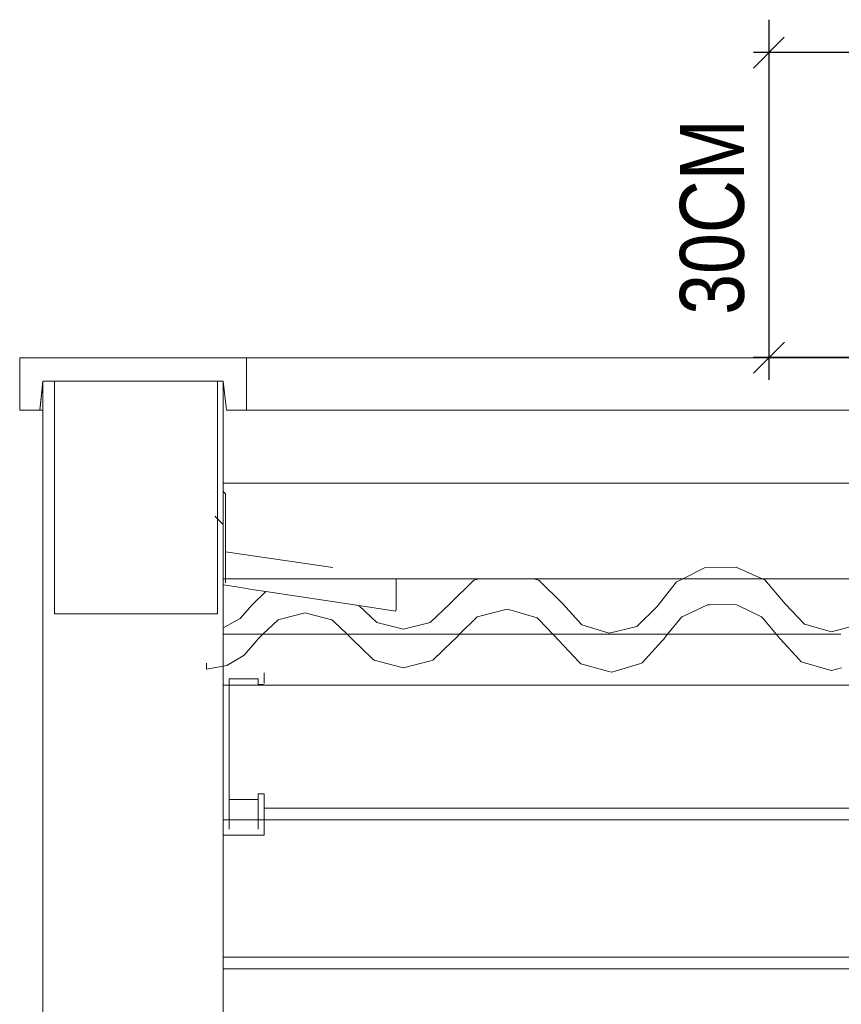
# Model space of a CAD drawing. Header units: millimetres. Extents: x -16331 to -10174, y -4135 to -3584.
# Tile 365 of 456: x -10249.51 to -10246.69, y -3954.39 to -3951.01. Entities that reach past the tile are written whole.
import ezdxf

# ---------------------------------------------------------------- set-up
doc = ezdxf.new("R2010")
doc.units = ezdxf.units.MM
doc.linetypes.add('DASHED', pattern=[1.905, 1.27, -0.635])
doc.layers.add('A-DETL-MBND', color=7, linetype='Continuous')
for name, color, linetype, lineweight in [('AUDIT_I_130826235919-2', 7, 'Continuous', 20), ('DI-Elementos externos em corte', 9, 'Continuous', 18), ('DI-Elementos externos em vista', 9, 'Continuous', 5), ('IFC-Cobertura-Contorno', 253, 'Continuous', 5), ('IFC-Elemento construtivo genérico-Contorno', 253, 'Continuous', 5), ('IFC-Parede padrão-Contorno', 44, 'Continuous', 5)]:
    doc.layers.add(name, color=color, linetype=linetype, lineweight=lineweight)
doc.styles.add('ArialNarrow', font='ARIALN.TTF')

msp = doc.modelspace()

# ---------------------------------------------------------------- linework, layer by layer
at = {"layer": 'A-DETL-MBND', "linetype": 'DASHED'}
msp.add_line((-10246.9384, -3951.0054), (-10246.9384, -3952.2433), dxfattribs=at)
at = {"layer": 'A-DETL-MBND', "linetype": 'Continuous'}
for p, q in [((-10246.9917, -3951.1717), (-10246.8855, -3951.0652)), ((-10246.4193, -3951.1184), (-10246.9917, -3951.1184)), ((-10246.8851, -3952.1132), (-10246.9917, -3952.2197)), ((-10246.4193, -3952.1665), (-10246.9917, -3952.1665))]:
    msp.add_line(p, q, dxfattribs=at)
at = {"layer": 'DI-Elementos externos em corte'}
for p, q in [((-10248.8098, -3952.1672), (-10249.5141, -3952.1672)), ((-10249.5141, -3952.1672), (-10249.5141, -3952.201)), ((-10248.7341, -3952.1672), (-10248.8098, -3952.1672)), ((-10248.7341, -3952.3297), (-10248.7341, -3952.1672)), ((-10249.5141, -3952.201), (-10249.5141, -3952.3472)), ((-10249.4427, -3952.3292), (-10249.4341, -3952.2472)), ((-10249.3942, -3952.2472), (-10249.4341, -3952.2472)), ((-10249.4341, -3952.2472), (-10249.4341, -3952.3472)), ((-10249.4341, -3952.2472), (-10249.3942, -3952.2472)), ((-10248.9253, -3952.2472), (-10249.3942, -3952.2472)), ((-10249.3942, -3952.2472), (-10248.8806, -3952.2472)), ((-10249.3197, -3952.2472), (-10249.3942, -3952.2472)), ((-10249.3942, -3952.2472), (-10249.3942, -3952.3472)), ((-10248.8342, -3952.2472), (-10249.3197, -3952.2472)), ((-10248.8721, -3952.2472), (-10248.9253, -3952.2472)), ((-10248.8806, -3952.2472), (-10248.8342, -3952.2472)), ((-10248.8342, -3952.2472), (-10248.8721, -3952.2472)), ((-10248.8141, -3952.2472), (-10248.8342, -3952.2472)), ((-10248.8342, -3952.2472), (-10248.8141, -3952.2472)), ((-10248.8342, -3952.3472), (-10248.8342, -3952.2472)), ((-10248.8141, -3952.3472), (-10248.8141, -3952.2472)), ((-10248.8141, -3952.2472), (-10248.8036, -3952.3472)), ((-10249.4446, -3952.3472), (-10249.4427, -3952.3292)), ((-10248.7341, -3952.3472), (-10248.7341, -3952.3297)), ((-10249.5141, -3952.3472), (-10249.4572, -3952.3472)), ((-10249.4572, -3952.3472), (-10249.4446, -3952.3472)), ((-10249.4341, -3952.3472), (-10249.4341, -3953.0472)), ((-10249.3942, -3952.3472), (-10249.3942, -3952.9407)), ((-10248.8342, -3952.3537), (-10248.8342, -3952.3472)), ((-10248.8342, -3952.6067), (-10248.8342, -3952.3537)), ((-10248.8141, -3952.5984), (-10248.8141, -3952.3472)), ((-10248.8036, -3952.3472), (-10248.7409, -3952.3472)), ((-10248.7409, -3952.3472), (-10248.7341, -3952.3472)), ((-10248.8342, -3952.7202), (-10248.8342, -3952.6067)), ((-10248.8141, -3952.6265), (-10248.8141, -3952.5984)), ((-10248.8141, -3952.7405), (-10248.8141, -3952.6265)), ((-10248.8424, -3952.7119), (-10248.8397, -3952.7146)), ((-10248.8397, -3952.7146), (-10248.8342, -3952.7202)), ((-10248.8342, -3952.7202), (-10248.8141, -3952.7405)), ((-10248.8342, -3953.0472), (-10248.8342, -3952.7202)), ((-10248.8141, -3952.9266), (-10248.8141, -3952.7405)), ((-10248.8141, -3952.7405), (-10248.8141, -3952.7608)), ((-10248.8061, -3952.8339), (-10248.8061, -3952.7371)), ((-10248.8141, -3952.7608), (-10248.8141, -3952.8327)), ((-10248.8141, -3952.8327), (-10248.8141, -3952.9266)), ((-10248.8061, -3952.9203), (-10248.8061, -3952.8339)), ((-10249.3942, -3952.9407), (-10249.3942, -3953.0472)), ((-10248.8141, -3952.948), (-10248.8141, -3952.9266)), ((-10248.8141, -3952.9266), (-10248.8141, -3952.948)), ((-10248.8141, -3953.0472), (-10248.8141, -3952.948)), ((-10248.8141, -3952.948), (-10248.7536, -3952.9572)), ((-10248.8061, -3952.9266), (-10248.8061, -3952.9203)), ((-10248.8061, -3952.9411), (-10248.8061, -3952.9266)), ((-10248.7536, -3952.9572), (-10248.7155, -3952.963)), ((-10248.7155, -3952.963), (-10248.6673, -3952.9703)), ((-10248.6673, -3952.9703), (-10248.3477, -3953.0188)), ((-10247.23, -3953.0542), (-10247.1494, -3953.0158)), ((-10247.1494, -3953.0158), (-10247.141, -3953.0157)), ((-10247.141, -3953.0157), (-10247.0519, -3953.0155)), ((-10247.0519, -3953.0155), (-10247.0443, -3953.019)), ((-10249.4341, -3953.0472), (-10249.4341, -3956.2868)), ((-10249.3942, -3953.0472), (-10248.9087, -3953.0472)), ((-10248.9087, -3953.0472), (-10248.8342, -3953.0472)), ((-10248.8141, -3953.0936), (-10248.8141, -3953.0472)), ((-10248.6175, -3953.0655), (-10248.533, -3953.0437)), ((-10248.533, -3953.0437), (-10248.525, -3953.0458)), ((-10248.525, -3953.0458), (-10248.4405, -3953.068)), ((-10248.3477, -3953.0188), (-10248.2208, -3953.038)), ((-10248.2208, -3953.038), (-10248.2196, -3953.03)), ((-10247.9326, -3953.0551), (-10247.8377, -3953.0306)), ((-10247.8377, -3953.0306), (-10247.8288, -3953.0332)), ((-10247.8288, -3953.0332), (-10247.7346, -3953.0606)), ((-10247.0443, -3953.019), (-10246.9634, -3953.057)), ((-10248.6781, -3953.1176), (-10248.6255, -3953.0676)), ((-10248.6255, -3953.0676), (-10248.6175, -3953.0655)), ((-10248.4405, -3953.068), (-10248.4345, -3953.0738)), ((-10248.4345, -3953.0738), (-10248.3887, -3953.1176)), ((-10248.0018, -3953.1176), (-10247.9416, -3953.0574)), ((-10247.9416, -3953.0574), (-10247.9326, -3953.0551)), ((-10247.7346, -3953.0606), (-10247.7282, -3953.0674)), ((-10247.7282, -3953.0674), (-10247.6811, -3953.1176)), ((-10247.2867, -3953.1176), (-10247.2376, -3953.0578)), ((-10247.2376, -3953.0578), (-10247.23, -3953.0542)), ((-10246.9634, -3953.057), (-10246.958, -3953.0635)), ((-10246.958, -3953.0635), (-10246.9131, -3953.1176)), ((-10248.8141, -3953.1176), (-10248.8141, -3953.0936)), ((-10248.8141, -3953.2265), (-10248.8141, -3953.1176)), ((-10248.689, -3953.1279), (-10248.6781, -3953.1176)), ((-10248.3887, -3953.1176), (-10248.3712, -3953.1344)), ((-10248.0112, -3953.127), (-10248.0018, -3953.1176)), ((-10247.6811, -3953.1176), (-10247.6608, -3953.1392)), ((-10247.2945, -3953.127), (-10247.2867, -3953.1176)), ((-10246.9131, -3953.1176), (-10246.9007, -3953.1325)), ((-10248.7408, -3953.1886), (-10248.6991, -3953.1385)), ((-10248.6991, -3953.1385), (-10248.6951, -3953.1337)), ((-10248.6951, -3953.1337), (-10248.689, -3953.1279)), ((-10248.3712, -3953.1344), (-10248.3021, -3953.2005)), ((-10248.0933, -3953.2065), (-10248.0245, -3953.1401)), ((-10248.0245, -3953.1401), (-10248.0178, -3953.1337)), ((-10248.0178, -3953.1337), (-10248.0112, -3953.127)), ((-10247.6608, -3953.1392), (-10247.5915, -3953.212)), ((-10247.3735, -3953.2159), (-10247.3064, -3953.1409)), ((-10247.3064, -3953.1409), (-10247.2999, -3953.1337)), ((-10247.2999, -3953.1337), (-10247.2945, -3953.127)), ((-10246.9007, -3953.1325), (-10246.8334, -3953.2052)), ((-10248.8721, -3953.2166), (-10248.8721, -3953.235)), ((-10248.8022, -3953.2244), (-10248.7462, -3953.1918)), ((-10248.7462, -3953.1918), (-10248.7408, -3953.1886)), ((-10248.3021, -3953.2005), (-10248.2954, -3953.2069)), ((-10248.2954, -3953.2069), (-10248.2034, -3953.2308)), ((-10248.1943, -3953.2332), (-10248.1023, -3953.2089)), ((-10248.1023, -3953.2089), (-10248.0933, -3953.2065)), ((-10247.5915, -3953.212), (-10247.5847, -3953.2191)), ((-10247.5847, -3953.2191), (-10247.4882, -3953.2449)), ((-10247.4787, -3953.2474), (-10247.3829, -3953.2187)), ((-10247.3829, -3953.2187), (-10247.3735, -3953.2159)), ((-10246.8334, -3953.2052), (-10246.8268, -3953.2123)), ((-10246.8268, -3953.2123), (-10246.7322, -3953.2393)), ((-10248.8721, -3953.2368), (-10248.8141, -3953.2265)), ((-10248.8721, -3953.235), (-10248.8721, -3953.2368)), ((-10248.8141, -3953.2265), (-10248.8085, -3953.2255)), ((-10248.8141, -3953.2918), (-10248.8141, -3953.2265)), ((-10248.8141, -3953.2312), (-10248.8141, -3953.27)), ((-10248.8141, -3953.2497), (-10248.8141, -3953.27)), ((-10248.8085, -3953.2255), (-10248.8022, -3953.2244)), ((-10248.6741, -3953.2864), (-10248.6741, -3953.2497)), ((-10248.2034, -3953.2308), (-10248.1943, -3953.2332)), ((-10247.4882, -3953.2449), (-10247.4787, -3953.2474)), ((-10246.7322, -3953.2393), (-10246.7229, -3953.2419)), ((-10246.7229, -3953.2419), (-10246.6882, -3953.2323)), ((-10248.8141, -3953.27), (-10248.8141, -3953.2864)), ((-10248.8141, -3953.27), (-10248.8141, -3953.2918)), ((-10248.8141, -3953.2864), (-10248.8141, -3953.2902)), ((-10248.7941, -3953.27), (-10248.7036, -3953.27)), ((-10248.7941, -3953.2918), (-10248.7941, -3953.27)), ((-10248.7036, -3953.27), (-10248.6941, -3953.27)), ((-10248.6941, -3953.27), (-10248.6941, -3953.2883)), ((-10248.8141, -3953.2902), (-10248.8141, -3953.2918)), ((-10248.8141, -3953.2918), (-10248.6941, -3953.2918)), ((-10248.8141, -3953.2918), (-10248.8141, -3953.7153)), ((-10248.8141, -3953.7153), (-10248.8141, -3953.2918)), ((-10248.7941, -3953.685), (-10248.7941, -3953.2918)), ((-10248.6941, -3953.2883), (-10248.6941, -3953.2902)), ((-10248.6941, -3953.2902), (-10248.676, -3953.2902)), ((-10248.6941, -3953.2918), (-10243.3545, -3953.2918)), ((-10248.7941, -3953.7153), (-10248.7941, -3953.685)), ((-10248.8141, -3953.7153), (-10248.8141, -3953.7353)), ((-10248.8141, -3953.7353), (-10248.8141, -3953.7153)), ((-10248.7941, -3953.7333), (-10248.7941, -3953.7153)), ((-10248.8141, -3953.7353), (-10248.8141, -3953.749)), ((-10248.8141, -3953.7553), (-10248.8141, -3953.7353)), ((-10248.8141, -3953.749), (-10248.8141, -3953.7553)), ((-10248.8141, -3953.7553), (-10248.8141, -3953.8079)), ((-10248.8141, -3953.8079), (-10248.8141, -3953.7553)), ((-10248.7941, -3953.7353), (-10248.7941, -3953.7333)), ((-10248.7941, -3953.7553), (-10248.7941, -3953.7353)), ((-10248.7941, -3953.7877), (-10248.7941, -3953.7553)), ((-10248.6941, -3953.7675), (-10248.6941, -3953.7855)), ((-10248.6941, -3953.7855), (-10248.6941, -3953.7877)), ((-10248.6741, -3953.8036), (-10248.6741, -3953.7675)), ((-10248.8141, -3953.8079), (-10248.6941, -3953.8079)), ((-10248.8141, -3954.2273), (-10248.8141, -3953.8079)), ((-10248.6941, -3953.8079), (-10248.6891, -3953.8079)), ((-10248.6891, -3953.8079), (-10248.6741, -3953.8079)), ((-10248.6741, -3953.8079), (-10248.6741, -3953.8036)), ((-10248.8141, -3954.2473), (-10248.8141, -3954.2273)), ((-10248.8141, -3954.2673), (-10248.8141, -3954.2473)), ((-10248.8141, -3956.2868), (-10248.8141, -3954.2673))]:
    msp.add_line(p, q, dxfattribs=at)
at = {"layer": 'DI-Elementos externos em corte', "lineweight": 5}
for p, q in [((-10248.8098, -3952.1672), (-10249.5141, -3952.1672)), ((-10249.5141, -3952.1672), (-10249.5141, -3952.201)), ((-10248.7341, -3952.1672), (-10248.8098, -3952.1672)), ((-10248.7341, -3952.3297), (-10248.7341, -3952.1672)), ((-10249.5141, -3952.201), (-10249.5141, -3952.3472)), ((-10249.4427, -3952.3292), (-10249.4341, -3952.2472)), ((-10249.3942, -3952.2472), (-10249.4341, -3952.2472)), ((-10249.4341, -3952.2472), (-10249.4341, -3952.3472)), ((-10249.4341, -3952.2472), (-10249.3942, -3952.2472)), ((-10248.9253, -3952.2472), (-10249.3942, -3952.2472)), ((-10249.3942, -3952.2472), (-10248.8806, -3952.2472)), ((-10249.3197, -3952.2472), (-10249.3942, -3952.2472)), ((-10249.3942, -3952.2472), (-10249.3942, -3952.3472)), ((-10248.8342, -3952.2472), (-10249.3197, -3952.2472)), ((-10248.8721, -3952.2472), (-10248.9253, -3952.2472)), ((-10248.8806, -3952.2472), (-10248.8342, -3952.2472)), ((-10248.8342, -3952.2472), (-10248.8721, -3952.2472)), ((-10248.8141, -3952.2472), (-10248.8342, -3952.2472)), ((-10248.8342, -3952.2472), (-10248.8141, -3952.2472)), ((-10248.8342, -3952.3472), (-10248.8342, -3952.2472)), ((-10248.8141, -3952.3472), (-10248.8141, -3952.2472)), ((-10248.8141, -3952.2472), (-10248.8036, -3952.3472)), ((-10249.4446, -3952.3472), (-10249.4427, -3952.3292)), ((-10248.7341, -3952.3472), (-10248.7341, -3952.3297)), ((-10249.5141, -3952.3472), (-10249.4572, -3952.3472)), ((-10249.4572, -3952.3472), (-10249.4446, -3952.3472)), ((-10249.4341, -3952.3472), (-10249.4341, -3953.0472)), ((-10249.3942, -3952.3472), (-10249.3942, -3952.9407)), ((-10248.8342, -3952.3537), (-10248.8342, -3952.3472)), ((-10248.8342, -3952.6067), (-10248.8342, -3952.3537)), ((-10248.8141, -3952.5984), (-10248.8141, -3952.3472)), ((-10248.8036, -3952.3472), (-10248.7409, -3952.3472)), ((-10248.7409, -3952.3472), (-10248.7341, -3952.3472)), ((-10248.8342, -3952.7202), (-10248.8342, -3952.6067)), ((-10248.8141, -3952.6265), (-10248.8141, -3952.5984)), ((-10248.8141, -3952.7405), (-10248.8141, -3952.6265)), ((-10248.8424, -3952.7119), (-10248.8397, -3952.7146)), ((-10248.8397, -3952.7146), (-10248.8342, -3952.7202)), ((-10248.8342, -3952.7202), (-10248.8141, -3952.7405)), ((-10248.8342, -3953.0472), (-10248.8342, -3952.7202)), ((-10248.8141, -3952.9266), (-10248.8141, -3952.7405)), ((-10248.8141, -3952.7405), (-10248.8141, -3952.7608)), ((-10248.8061, -3952.8339), (-10248.8061, -3952.7371)), ((-10248.8141, -3952.7608), (-10248.8141, -3952.8327)), ((-10248.8141, -3952.8327), (-10248.8141, -3952.9266)), ((-10248.8061, -3952.9203), (-10248.8061, -3952.8339)), ((-10249.3942, -3952.9407), (-10249.3942, -3953.0472)), ((-10248.8141, -3952.948), (-10248.8141, -3952.9266)), ((-10248.8141, -3952.9266), (-10248.8141, -3952.948)), ((-10248.8141, -3953.0472), (-10248.8141, -3952.948)), ((-10248.8141, -3952.948), (-10248.7536, -3952.9572)), ((-10248.8061, -3952.9266), (-10248.8061, -3952.9203)), ((-10248.8061, -3952.9411), (-10248.8061, -3952.9266)), ((-10248.7536, -3952.9572), (-10248.7155, -3952.963)), ((-10248.7155, -3952.963), (-10248.6673, -3952.9703)), ((-10248.6673, -3952.9703), (-10248.3477, -3953.0188)), ((-10247.23, -3953.0542), (-10247.1494, -3953.0158)), ((-10247.1494, -3953.0158), (-10247.141, -3953.0157)), ((-10247.141, -3953.0157), (-10247.0519, -3953.0155)), ((-10247.0519, -3953.0155), (-10247.0443, -3953.019)), ((-10249.4341, -3953.0472), (-10249.4341, -3956.2868)), ((-10249.3942, -3953.0472), (-10248.9087, -3953.0472)), ((-10248.9087, -3953.0472), (-10248.8342, -3953.0472)), ((-10248.8141, -3953.0936), (-10248.8141, -3953.0472)), ((-10248.6175, -3953.0655), (-10248.533, -3953.0437)), ((-10248.533, -3953.0437), (-10248.525, -3953.0458)), ((-10248.525, -3953.0458), (-10248.4405, -3953.068)), ((-10248.3477, -3953.0188), (-10248.2208, -3953.038)), ((-10248.2208, -3953.038), (-10248.2196, -3953.03)), ((-10247.9326, -3953.0551), (-10247.8377, -3953.0306)), ((-10247.8377, -3953.0306), (-10247.8288, -3953.0332)), ((-10247.8288, -3953.0332), (-10247.7346, -3953.0606)), ((-10247.0443, -3953.019), (-10246.9634, -3953.057)), ((-10248.6781, -3953.1176), (-10248.6255, -3953.0676)), ((-10248.6255, -3953.0676), (-10248.6175, -3953.0655)), ((-10248.4405, -3953.068), (-10248.4345, -3953.0738)), ((-10248.4345, -3953.0738), (-10248.3887, -3953.1176)), ((-10248.0018, -3953.1176), (-10247.9416, -3953.0574)), ((-10247.9416, -3953.0574), (-10247.9326, -3953.0551)), ((-10247.7346, -3953.0606), (-10247.7282, -3953.0674)), ((-10247.7282, -3953.0674), (-10247.6811, -3953.1176)), ((-10247.2867, -3953.1176), (-10247.2376, -3953.0578)), ((-10247.2376, -3953.0578), (-10247.23, -3953.0542)), ((-10246.9634, -3953.057), (-10246.958, -3953.0635)), ((-10246.958, -3953.0635), (-10246.9131, -3953.1176)), ((-10248.8141, -3953.1176), (-10248.8141, -3953.0936)), ((-10248.8141, -3953.2265), (-10248.8141, -3953.1176)), ((-10248.689, -3953.1279), (-10248.6781, -3953.1176)), ((-10248.3887, -3953.1176), (-10248.3712, -3953.1344)), ((-10248.0112, -3953.127), (-10248.0018, -3953.1176)), ((-10247.6811, -3953.1176), (-10247.6608, -3953.1392)), ((-10247.2945, -3953.127), (-10247.2867, -3953.1176)), ((-10246.9131, -3953.1176), (-10246.9007, -3953.1325)), ((-10248.7408, -3953.1886), (-10248.6991, -3953.1385)), ((-10248.6991, -3953.1385), (-10248.6951, -3953.1337)), ((-10248.6951, -3953.1337), (-10248.689, -3953.1279)), ((-10248.3712, -3953.1344), (-10248.3021, -3953.2005)), ((-10248.0933, -3953.2065), (-10248.0245, -3953.1401)), ((-10248.0245, -3953.1401), (-10248.0178, -3953.1337)), ((-10248.0178, -3953.1337), (-10248.0112, -3953.127)), ((-10247.6608, -3953.1392), (-10247.5915, -3953.212)), ((-10247.3735, -3953.2159), (-10247.3064, -3953.1409)), ((-10247.3064, -3953.1409), (-10247.2999, -3953.1337)), ((-10247.2999, -3953.1337), (-10247.2945, -3953.127)), ((-10246.9007, -3953.1325), (-10246.8334, -3953.2052)), ((-10248.8721, -3953.2166), (-10248.8721, -3953.235)), ((-10248.8022, -3953.2244), (-10248.7462, -3953.1918)), ((-10248.7462, -3953.1918), (-10248.7408, -3953.1886)), ((-10248.3021, -3953.2005), (-10248.2954, -3953.2069)), ((-10248.2954, -3953.2069), (-10248.2034, -3953.2308)), ((-10248.1943, -3953.2332), (-10248.1023, -3953.2089)), ((-10248.1023, -3953.2089), (-10248.0933, -3953.2065)), ((-10247.5915, -3953.212), (-10247.5847, -3953.2191)), ((-10247.5847, -3953.2191), (-10247.4882, -3953.2449)), ((-10247.4787, -3953.2474), (-10247.3829, -3953.2187)), ((-10247.3829, -3953.2187), (-10247.3735, -3953.2159)), ((-10246.8334, -3953.2052), (-10246.8268, -3953.2123)), ((-10246.8268, -3953.2123), (-10246.7322, -3953.2393)), ((-10248.8721, -3953.2368), (-10248.8141, -3953.2265)), ((-10248.8721, -3953.235), (-10248.8721, -3953.2368)), ((-10248.8141, -3953.2265), (-10248.8085, -3953.2255)), ((-10248.8141, -3953.2918), (-10248.8141, -3953.2265)), ((-10248.8141, -3953.2312), (-10248.8141, -3953.27)), ((-10248.8141, -3953.2497), (-10248.8141, -3953.27)), ((-10248.8085, -3953.2255), (-10248.8022, -3953.2244)), ((-10248.6741, -3953.2864), (-10248.6741, -3953.2497)), ((-10248.2034, -3953.2308), (-10248.1943, -3953.2332)), ((-10247.4882, -3953.2449), (-10247.4787, -3953.2474)), ((-10246.7322, -3953.2393), (-10246.7229, -3953.2419)), ((-10246.7229, -3953.2419), (-10246.6882, -3953.2323)), ((-10248.8141, -3953.27), (-10248.8141, -3953.2864)), ((-10248.8141, -3953.27), (-10248.8141, -3953.2918)), ((-10248.8141, -3953.2864), (-10248.8141, -3953.2902)), ((-10248.7941, -3953.27), (-10248.7036, -3953.27)), ((-10248.7941, -3953.2918), (-10248.7941, -3953.27)), ((-10248.7036, -3953.27), (-10248.6941, -3953.27)), ((-10248.6941, -3953.27), (-10248.6941, -3953.2883)), ((-10248.8141, -3953.2902), (-10248.8141, -3953.2918)), ((-10248.8141, -3953.2918), (-10248.6941, -3953.2918)), ((-10248.8141, -3953.2918), (-10248.8141, -3953.7153)), ((-10248.8141, -3953.7153), (-10248.8141, -3953.2918)), ((-10248.7941, -3953.685), (-10248.7941, -3953.2918)), ((-10248.6941, -3953.2883), (-10248.6941, -3953.2902)), ((-10248.6941, -3953.2902), (-10248.676, -3953.2902)), ((-10248.6941, -3953.2918), (-10243.3545, -3953.2918)), ((-10248.7941, -3953.7153), (-10248.7941, -3953.685)), ((-10248.8141, -3953.7153), (-10248.8141, -3953.7353)), ((-10248.8141, -3953.7353), (-10248.8141, -3953.7153)), ((-10248.7941, -3953.7333), (-10248.7941, -3953.7153)), ((-10248.8141, -3953.7353), (-10248.8141, -3953.749)), ((-10248.8141, -3953.7553), (-10248.8141, -3953.7353)), ((-10248.8141, -3953.749), (-10248.8141, -3953.7553)), ((-10248.8141, -3953.7553), (-10248.8141, -3953.8079)), ((-10248.8141, -3953.8079), (-10248.8141, -3953.7553)), ((-10248.7941, -3953.7353), (-10248.7941, -3953.7333)), ((-10248.7941, -3953.7553), (-10248.7941, -3953.7353)), ((-10248.7941, -3953.7877), (-10248.7941, -3953.7553)), ((-10248.6941, -3953.7675), (-10248.6941, -3953.7855)), ((-10248.6941, -3953.7855), (-10248.6941, -3953.7877)), ((-10248.6741, -3953.8036), (-10248.6741, -3953.7675)), ((-10248.8141, -3953.8079), (-10248.6941, -3953.8079)), ((-10248.8141, -3954.2273), (-10248.8141, -3953.8079)), ((-10248.6941, -3953.8079), (-10248.6891, -3953.8079)), ((-10248.6891, -3953.8079), (-10248.6741, -3953.8079)), ((-10248.6741, -3953.8079), (-10248.6741, -3953.8036)), ((-10248.8141, -3954.2473), (-10248.8141, -3954.2273)), ((-10248.8141, -3954.2673), (-10248.8141, -3954.2473)), ((-10248.8141, -3956.2868), (-10248.8141, -3954.2673))]:
    msp.add_line(p, q, dxfattribs=at)
at = {"layer": 'DI-Elementos externos em vista'}
for p, q in [((-10238.3432, -3952.1672), (-10248.7341, -3952.1672)), ((-10248.7341, -3952.1672), (-10248.7341, -3952.2472)), ((-10249.4341, -3952.2472), (-10249.4446, -3952.3472)), ((-10248.8141, -3952.2472), (-10248.8141, -3952.3472)), ((-10248.7341, -3952.2472), (-10248.7341, -3952.3472)), ((-10249.4446, -3952.3472), (-10249.4341, -3952.3472)), ((-10248.8141, -3952.3472), (-10248.8141, -3952.5984)), ((-10248.7341, -3952.3472), (-10238.3432, -3952.3472)), ((-10248.8141, -3952.5984), (-10248.8141, -3953.1176)), ((-10248.8141, -3952.5984), (-10248.8141, -3952.6265)), ((-10238.3432, -3952.5984), (-10248.8141, -3952.5984)), ((-10248.8061, -3952.6344), (-10248.8141, -3952.6265)), ((-10248.8061, -3952.7371), (-10248.8061, -3952.6344)), ((-10248.8141, -3952.8307), (-10248.8141, -3952.8459)), ((-10248.8141, -3952.8459), (-10248.8141, -3952.9187)), ((-10248.8061, -3952.8339), (-10248.8061, -3952.8479)), ((-10248.4376, -3952.8885), (-10248.8061, -3952.8339)), ((-10248.8061, -3952.8479), (-10248.8061, -3952.9266)), ((-10247.1594, -3952.8891), (-10247.2344, -3952.9266)), ((-10247.0512, -3952.8867), (-10247.1594, -3952.8891)), ((-10246.9617, -3952.9266), (-10247.0512, -3952.8867)), ((-10248.8141, -3952.9187), (-10248.8141, -3952.9266)), ((-10248.8141, -3952.9266), (-10248.5797, -3952.9266)), ((-10248.8061, -3952.9266), (-10248.8061, -3952.9411)), ((-10248.5797, -3952.9266), (-10248.4875, -3952.9266)), ((-10248.4875, -3952.9266), (-10247.7472, -3952.9266)), ((-10248.2196, -3953.03), (-10248.2196, -3952.9266)), ((-10247.9529, -3952.9315), (-10248.035, -3953.0125)), ((-10247.9345, -3952.9266), (-10247.9529, -3952.9315)), ((-10247.7288, -3952.9315), (-10247.7472, -3952.9266)), ((-10247.7472, -3952.9266), (-10247.2344, -3952.9266)), ((-10247.6466, -3953.0125), (-10247.7288, -3952.9315)), ((-10247.256, -3952.9374), (-10247.3221, -3953.0222)), ((-10247.2344, -3952.9266), (-10247.256, -3952.9374)), ((-10247.2344, -3952.9266), (-10246.4723, -3952.9266)), ((-10246.9526, -3952.9307), (-10246.9617, -3952.9266)), ((-10246.8827, -3953.0125), (-10246.9526, -3952.9307)), ((-10248.6673, -3952.9703), (-10248.7145, -3953.016)), ((-10248.7145, -3953.016), (-10248.7557, -3953.0627)), ((-10248.035, -3953.0125), (-10248.1034, -3953.0767)), ((-10247.5813, -3953.0852), (-10247.6466, -3953.0125)), ((-10246.8164, -3953.0824), (-10246.8827, -3953.0125)), ((-10248.286, -3953.0767), (-10248.3477, -3953.0188)), ((-10247.3221, -3953.0222), (-10247.3918, -3953.0909)), ((-10248.7557, -3953.0627), (-10248.8104, -3953.093)), ((-10248.1947, -3953.1), (-10248.286, -3953.0767)), ((-10248.1034, -3953.0767), (-10248.1947, -3953.1)), ((-10246.7231, -3953.1085), (-10246.8164, -3953.0824)), ((-10246.6295, -3953.0833), (-10246.7231, -3953.1085)), ((-10248.8104, -3953.093), (-10248.8141, -3953.0936)), ((-10248.8141, -3953.1176), (-10248.8141, -3953.2312)), ((-10248.2634, -3953.1176), (-10248.8141, -3953.1176)), ((-10248.8141, -3953.1176), (-10248.8141, -3953.7153)), ((-10248.126, -3953.1176), (-10248.2634, -3953.1176)), ((-10247.5015, -3953.1176), (-10248.126, -3953.1176)), ((-10247.4873, -3953.1141), (-10247.5813, -3953.0852)), ((-10247.4761, -3953.1176), (-10247.5015, -3953.1176)), ((-10247.3918, -3953.0909), (-10247.4873, -3953.1141)), ((-10246.757, -3953.1176), (-10247.4761, -3953.1176)), ((-10246.6905, -3953.1176), (-10246.757, -3953.1176)), ((-10248.7941, -3953.685), (-10248.7941, -3953.7153)), ((-10248.6941, -3953.685), (-10248.7941, -3953.685)), ((-10248.6941, -3953.6652), (-10248.6941, -3953.685)), ((-10248.6741, -3953.6652), (-10248.6941, -3953.6652)), ((-10248.6941, -3953.7153), (-10248.6941, -3953.685)), ((-10248.6941, -3953.685), (-10248.6941, -3953.7153)), ((-10248.6741, -3953.7153), (-10248.6741, -3953.6652)), ((-10248.7941, -3953.7153), (-10248.7941, -3953.7353)), ((-10248.6941, -3953.7353), (-10248.6941, -3953.7153)), ((-10248.6941, -3953.7153), (-10248.6941, -3953.7353)), ((-10243.4545, -3953.7153), (-10248.6741, -3953.7153)), ((-10248.6741, -3953.7353), (-10248.6741, -3953.7153)), ((-10248.8141, -3953.7553), (-10238.3432, -3953.7553)), ((-10248.7941, -3953.7353), (-10248.7941, -3953.7553)), ((-10248.7941, -3953.7553), (-10248.7941, -3953.7877)), ((-10248.6941, -3953.7553), (-10248.6941, -3953.7353)), ((-10248.6941, -3953.7353), (-10248.6941, -3953.7553)), ((-10248.6941, -3953.7877), (-10248.6941, -3953.7553)), ((-10248.6941, -3953.7553), (-10248.6941, -3953.7675)), ((-10248.6741, -3953.7553), (-10248.6741, -3953.7353)), ((-10248.6741, -3953.7675), (-10248.6741, -3953.7553)), ((-10248.8141, -3953.8079), (-10248.8141, -3954.2273)), ((-10238.3432, -3954.2273), (-10248.8141, -3954.2273)), ((-10248.8141, -3954.2273), (-10248.8141, -3954.2473)), ((-10248.8141, -3954.2473), (-10248.8141, -3954.2673)), ((-10248.8141, -3954.2473), (-10248.8141, -3959.0472)), ((-10248.8141, -3954.2673), (-10238.3432, -3954.2673))]:
    msp.add_line(p, q, dxfattribs=at)
at = {"layer": 'IFC-Cobertura-Contorno', "lineweight": 5}
for p, q in [((-10238.3432, -3952.1672), (-10248.7341, -3952.1672)), ((-10248.7341, -3952.1672), (-10248.7341, -3952.2472)), ((-10249.4341, -3952.2472), (-10249.4446, -3952.3472)), ((-10248.7341, -3952.2472), (-10248.7341, -3952.3472)), ((-10249.4446, -3952.3472), (-10249.4341, -3952.3472)), ((-10248.7341, -3952.3472), (-10238.3432, -3952.3472)), ((-10247.1594, -3952.8891), (-10247.2344, -3952.9266)), ((-10247.0512, -3952.8867), (-10247.1594, -3952.8891)), ((-10246.9617, -3952.9266), (-10247.0512, -3952.8867)), ((-10247.9529, -3952.9315), (-10248.035, -3953.0125)), ((-10247.9345, -3952.9266), (-10247.9529, -3952.9315)), ((-10247.7288, -3952.9315), (-10247.7472, -3952.9266)), ((-10247.6466, -3953.0125), (-10247.7288, -3952.9315)), ((-10247.256, -3952.9374), (-10247.3221, -3953.0222)), ((-10247.2344, -3952.9266), (-10247.256, -3952.9374)), ((-10246.9526, -3952.9307), (-10246.9617, -3952.9266)), ((-10246.8827, -3953.0125), (-10246.9526, -3952.9307)), ((-10248.6673, -3952.9703), (-10248.7145, -3953.016)), ((-10248.7145, -3953.016), (-10248.7557, -3953.0627)), ((-10248.035, -3953.0125), (-10248.1034, -3953.0767)), ((-10247.5813, -3953.0852), (-10247.6466, -3953.0125)), ((-10246.8164, -3953.0824), (-10246.8827, -3953.0125)), ((-10248.286, -3953.0767), (-10248.3477, -3953.0188)), ((-10247.3221, -3953.0222), (-10247.3918, -3953.0909)), ((-10248.7557, -3953.0627), (-10248.8104, -3953.093)), ((-10248.1947, -3953.1), (-10248.286, -3953.0767)), ((-10248.1034, -3953.0767), (-10248.1947, -3953.1)), ((-10246.7231, -3953.1085), (-10246.8164, -3953.0824)), ((-10246.6295, -3953.0833), (-10246.7231, -3953.1085)), ((-10248.8104, -3953.093), (-10248.8141, -3953.0936)), ((-10248.8141, -3953.1176), (-10248.8141, -3953.2312)), ((-10248.2634, -3953.1176), (-10248.8141, -3953.1176)), ((-10248.126, -3953.1176), (-10248.2634, -3953.1176)), ((-10247.5015, -3953.1176), (-10248.126, -3953.1176)), ((-10247.4873, -3953.1141), (-10247.5813, -3953.0852)), ((-10247.4761, -3953.1176), (-10247.5015, -3953.1176)), ((-10247.3918, -3953.0909), (-10247.4873, -3953.1141)), ((-10246.757, -3953.1176), (-10247.4761, -3953.1176)), ((-10246.6905, -3953.1176), (-10246.757, -3953.1176)), ((-10248.7941, -3953.685), (-10248.7941, -3953.7153)), ((-10248.6941, -3953.685), (-10248.7941, -3953.685)), ((-10248.6941, -3953.6652), (-10248.6941, -3953.685)), ((-10248.6741, -3953.6652), (-10248.6941, -3953.6652)), ((-10248.6941, -3953.7153), (-10248.6941, -3953.685)), ((-10248.6941, -3953.685), (-10248.6941, -3953.7153)), ((-10248.6741, -3953.7153), (-10248.6741, -3953.6652)), ((-10248.7941, -3953.7153), (-10248.7941, -3953.7353)), ((-10248.6941, -3953.7353), (-10248.6941, -3953.7153)), ((-10248.6941, -3953.7153), (-10248.6941, -3953.7353)), ((-10243.4545, -3953.7153), (-10248.6741, -3953.7153)), ((-10248.6741, -3953.7353), (-10248.6741, -3953.7153)), ((-10248.8141, -3953.7553), (-10238.3432, -3953.7553)), ((-10248.7941, -3953.7353), (-10248.7941, -3953.7553)), ((-10248.7941, -3953.7553), (-10248.7941, -3953.7877)), ((-10248.6941, -3953.7553), (-10248.6941, -3953.7353)), ((-10248.6941, -3953.7353), (-10248.6941, -3953.7553)), ((-10248.6941, -3953.7877), (-10248.6941, -3953.7553)), ((-10248.6941, -3953.7553), (-10248.6941, -3953.7675)), ((-10248.6741, -3953.7553), (-10248.6741, -3953.7353)), ((-10248.6741, -3953.7675), (-10248.6741, -3953.7553)), ((-10248.8141, -3953.8079), (-10248.8141, -3954.2273)), ((-10238.3432, -3954.2273), (-10248.8141, -3954.2273)), ((-10248.8141, -3954.2273), (-10248.8141, -3954.2473)), ((-10248.8141, -3954.2473), (-10248.8141, -3954.2673)), ((-10248.8141, -3954.2673), (-10238.3432, -3954.2673))]:
    msp.add_line(p, q, dxfattribs=at)
at = {"layer": 'IFC-Elemento construtivo genérico-Contorno', "lineweight": 5}
for p, q in [((-10248.8141, -3952.5984), (-10248.8141, -3952.6265)), ((-10238.3432, -3952.5984), (-10248.8141, -3952.5984)), ((-10248.8061, -3952.6344), (-10248.8141, -3952.6265)), ((-10248.8061, -3952.7371), (-10248.8061, -3952.6344)), ((-10248.8141, -3952.8307), (-10248.8141, -3952.8459)), ((-10248.8141, -3952.8459), (-10248.8141, -3952.9187)), ((-10248.8061, -3952.8339), (-10248.8061, -3952.8479)), ((-10248.4376, -3952.8885), (-10248.8061, -3952.8339)), ((-10248.8061, -3952.8479), (-10248.8061, -3952.9266)), ((-10248.8141, -3952.9187), (-10248.8141, -3952.9266)), ((-10248.8141, -3952.9266), (-10248.5797, -3952.9266)), ((-10248.8061, -3952.9266), (-10248.8061, -3952.9411)), ((-10248.5797, -3952.9266), (-10248.4875, -3952.9266)), ((-10248.4875, -3952.9266), (-10247.7472, -3952.9266)), ((-10248.2196, -3953.03), (-10248.2196, -3952.9266)), ((-10247.7472, -3952.9266), (-10247.2344, -3952.9266)), ((-10247.2344, -3952.9266), (-10246.4723, -3952.9266))]:
    msp.add_line(p, q, dxfattribs=at)
at = {"layer": 'IFC-Parede padrão-Contorno', "lineweight": 5}
for p, q in [((-10248.8141, -3952.2472), (-10248.8141, -3952.3472)), ((-10248.8141, -3952.3472), (-10248.8141, -3952.5984)), ((-10248.8141, -3952.5984), (-10248.8141, -3953.1176)), ((-10248.8141, -3953.1176), (-10248.8141, -3953.7153)), ((-10248.8141, -3954.2473), (-10248.8141, -3959.0472))]:
    msp.add_line(p, q, dxfattribs=at)

# ---------------------------------------------------------------- texts
at = {"layer": 'AUDIT_I_130826235919-2', "insert": (-10247.0211, -3951.6833), "char_height": 0.22, "width": 0.64843, "attachment_point": 8, "rotation": 89.9998, "line_spacing_factor": 0.798, "style": 'ArialNarrow'}
msp.add_mtext('30CM', dxfattribs=at)

doc.saveas('drawing.dxf')
